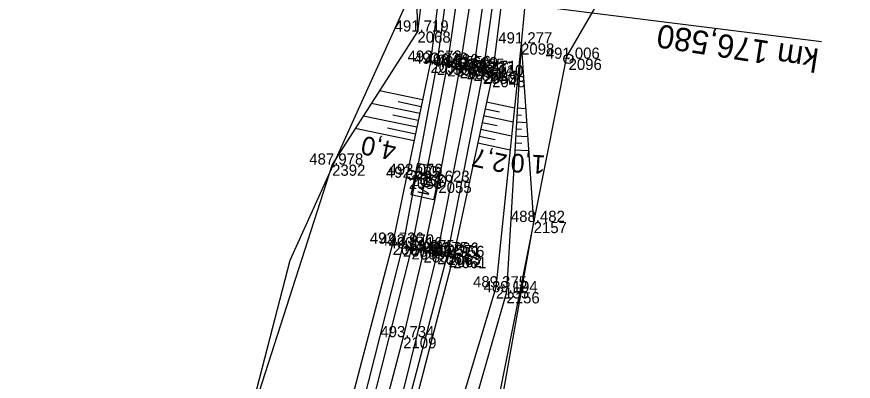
# Model space of a CAD drawing. Extents: x -1234191 to 23050, y -1290331 to -741191.
# Drawn here: x -864694.5 to -864604.7, y -1102768.3 to -1102729.2 of the extents above; entities that cross this region are included whole.
import ezdxf

# ---------------------------------------------------------------- set-up
doc = ezdxf.new("R2010")
doc.units = 0
for name, color, linetype in [('Vrstva 1', 7, 'Continuous'), ('Vrstva 4', 7, 'Continuous'), ('Vrstva 48', 7, 'Continuous'), ('Vrstva 49', 7, 'Continuous'), ('Vrstva 5', 7, 'Continuous'), ('Vrstva 53', 7, 'Continuous'), ('Vrstva 55', 7, 'Continuous'), ('Vrstva 60', 7, 'Continuous'), ('Vrstva 61', 7, 'Continuous'), ('Vrstva 7', 7, 'Continuous')]:
    doc.layers.add(name, color=color, linetype=linetype)

msp = doc.modelspace()

# ---------------------------------------------------------------- linework, layer by layer
at = {"layer": 'Vrstva 1'}
msp.add_lwpolyline([(-864645.556, -1102527.952), (-864644.271, -1102547.889), (-864643.51, -1102568.037), (-864643.039, -1102587.946), (-864642.338, -1102616.809), (-864641.93, -1102633.243), (-864641.689, -1102647.023), (-864641.641, -1102665.687), (-864641.968, -1102682.114), (-864642.801, -1102699.376), (-864644.171, -1102714.833), (-864645.359, -1102724.248), (-864646.967, -1102734.622), (-864649.261, -1102746.938), (-864650.861, -1102754.399), (-864653.046, -1102763.612), (-864655.694, -1102773.645)], dxfattribs=at)
at = {"layer": 'Vrstva 4'}
for points in [[(-864694.545, -1102366.351), (-864686.45, -1102380.313), (-864681.373, -1102389.915), (-864662.105, -1102434.976), (-864656.956, -1102448.95), (-864651.634, -1102471.289), (-864648.937, -1102482.844), (-864645.046, -1102507.704), (-864643.414, -1102524.173), (-864641.171, -1102547.838), (-864640.651, -1102568.132), (-864639.845, -1102587.872), (-864639.918, -1102617.134), (-864639.031, -1102633.454), (-864638.752, -1102665.609), (-864639.582, -1102682.179), (-864640.261, -1102698.804), (-864641.702, -1102715.4), (-864644.496, -1102735.229), (-864648.282, -1102754.657), (-864653.396, -1102774.047), (-864660.784, -1102798.285), (-864667.606, -1102816.078), (-864675.873, -1102834.168)], [(-864682.511, -1102390.139), (-864671.933, -1102412.904), (-864663.21, -1102435.477), (-864658.841, -1102448.982), (-864652.798, -1102471.684), (-864650.223, -1102483.125), (-864646.05, -1102508.006), (-864644.385, -1102524.529), (-864642.478, -1102547.865), (-864641.884, -1102568.002), (-864641.33, -1102588.02), (-864640.64, -1102616.917), (-864640.342, -1102633.355), (-864639.964, -1102665.891), (-864640.369, -1102682.288), (-864641.19, -1102698.843), (-864642.733, -1102715.245), (-864645.498, -1102734.911), (-864649.396, -1102754.58), (-864654.231, -1102774.075), (-864661.895, -1102798.126), (-864668.541, -1102815.468), (-864676.727, -1102833.647)], [(-864685.934, -1102390.611), (-864674.848, -1102414.107), (-864666.176, -1102436.481), (-864661.941, -1102449.846), (-864655.721, -1102472.192), (-864653.269, -1102483.759), (-864649.089, -1102508.365), (-864647.449, -1102525.469), (-864645.729, -1102547.899), (-864645.062, -1102568.003), (-864644.574, -1102587.9), (-864643.788, -1102616.811), (-864643.33, -1102633.559), (-864643.057, -1102666.051), (-864643.348, -1102682.268), (-864644.136, -1102698.87), (-864645.53, -1102714.988), (-864648.306, -1102734.425), (-864652.155, -1102754.07), (-864657.013, -1102773.304), (-864664.626, -1102797.104), (-864671.163, -1102814.186), (-864679.312, -1102832.315)], [(-864686.16, -1102391.742), (-864675.749, -1102414.314), (-864667.191, -1102436.649), (-864663.097, -1102450.156), (-864656.818, -1102472.543), (-864654.162, -1102484.132), (-864650.048, -1102508.518), (-864648.213, -1102525.707), (-864646.568, -1102547.737), (-864645.816, -1102567.984), (-864645.566, -1102587.964), (-864644.916, -1102616.789), (-864644.143, -1102633.676), (-864644.088, -1102665.983), (-864644.466, -1102682.461), (-864645.558, -1102698.659), (-864646.79, -1102714.837), (-864649.436, -1102734.27), (-864653.078, -1102753.772), (-864658.002, -1102773.072), (-864665.458, -1102796.971), (-864672.144, -1102813.751), (-864680.302, -1102831.927)]]:
    msp.add_lwpolyline(points, dxfattribs=at)
at = {"layer": 'Vrstva 48'}
for p, q in [((-864650.961, -1102738.14), (-864655.597, -1102737.174)), ((-864651.267, -1102739.608), (-864656.465, -1102738.526)), ((-864651.114, -1102738.874), (-864653.573, -1102738.362)), ((-864644.089, -1102738.357), (-864641.095, -1102739)), ((-864651.573, -1102741.077), (-864657.332, -1102739.878)), ((-864651.42, -1102740.342), (-864654.159, -1102739.772)), ((-864644.404, -1102739.823), (-864641.251, -1102740.501)), ((-864644.246, -1102739.09), (-864642.71, -1102739.42)), ((-864640.833, -1102739.759), (-864640.335, -1102739.788)), ((-864640.789, -1102739.01), (-864639.89, -1102739.063)), ((-864644.561, -1102740.557), (-864642.945, -1102740.904)), ((-864640.877, -1102740.507), (-864639.783, -1102740.572)), ((-864651.879, -1102742.545), (-864658.199, -1102741.229)), ((-864651.726, -1102741.811), (-864654.746, -1102741.182)), ((-864644.719, -1102741.29), (-864641.406, -1102742.002)), ((-864640.921, -1102741.256), (-864640.326, -1102741.291)), ((-864644.877, -1102742.023), (-864643.18, -1102742.388)), ((-864640.965, -1102742.005), (-864639.677, -1102742.081)), ((-864645.034, -1102742.756), (-864641.561, -1102743.503)), ((-864641.009, -1102742.753), (-864640.317, -1102742.794)), ((-864641.054, -1102743.502), (-864639.571, -1102743.59))]:
    msp.add_line(p, q, dxfattribs=at)
at = {"layer": 'Vrstva 49'}
for points in [[(-864638.88, -1102694.349), (-864640.915, -1102715.03), (-864643.494, -1102735.591), (-864647.668, -1102755.009), (-864652.706, -1102774.426), (-864660.23, -1102798.547), (-864667.024, -1102816.029), (-864675.252, -1102834.436)], [(-864647.121, -1102709.96), (-864650.109, -1102734.046), (-864654.176, -1102753.58), (-864659.384, -1102773.325), (-864666.789, -1102796.372), (-864673.283, -1102813.395), (-864681.8, -1102831.96)], [(-864649.943, -1102710.065), (-864651.68, -1102724.563), (-864651.511, -1102730.807)], [(-864649.103, -1102711.806), (-864651.511, -1102730.807), (-864660.676, -1102745.088), (-864670.508, -1102775.66), (-864676.677, -1102792.075)], [(-864638.752, -1102715.251), (-864640.381, -1102732.087), (-864643.086, -1102758.263), (-864650.647, -1102783.391), (-864662.508, -1102818.754)], [(-864640.381, -1102732.087), (-864641.954, -1102758.783), (-864648.71, -1102782.332), (-864660.767, -1102819.898)], [(-864640.381, -1102732.087), (-864639.032, -1102751.243), (-864644.555, -1102782.131), (-864655.937, -1102816.666)]]:
    msp.add_lwpolyline(points, dxfattribs=at)
at = {"layer": 'Vrstva 5'}
msp.add_line((-864608.126, -1102731.919), (-864642.493, -1102727.608), dxfattribs=at)
at = {"layer": 'Vrstva 53'}
msp.add_line((-864635.29, -1102733.781), (-864635.274, -1102733.683), dxfattribs=at)
for points in [[(-864685.34, -1102369.7), (-864652.19, -1102431.45), (-864651.08, -1102433.92), (-864649.81, -1102436.72), (-864644.67, -1102440.9), (-864637.86, -1102447.68), (-864634.66, -1102450.05), (-864628.74, -1102455.44), (-864614.16, -1102466.94), (-864608.82, -1102469.48), (-864608.15, -1102493.66), (-864617.6, -1102495.16), (-864625.8, -1102502.03), (-864631.68, -1102514.84), (-864618.76, -1102517.37), (-864614.67, -1102518.17), (-864613.23, -1102518.45), (-864607.97, -1102568.96), (-864604.71, -1102634.96), (-864611.4, -1102663.26), (-864622.78, -1102711.51), (-864635.49, -1102733.5), (-864648.81, -1102800.46)], [(-864676.39, -1102798.67), (-864665.19, -1102755.33), (-864652.87, -1102728.17), (-864668.04, -1102723.15), (-864663.88, -1102647.17), (-864676.76, -1102616.59), (-864673.86, -1102587.03), (-864678.04, -1102555.79), (-864666.52, -1102541.05), (-864658.56, -1102530.11), (-864673.3, -1102507.86), (-864675.68, -1102503.67), (-864677.37, -1102492.34), (-864677.91, -1102487.71), (-864684.94, -1102427.32), (-864684.87, -1102421.59), (-864685.79, -1102417.71), (-864687.98, -1102403.35)]]:
    msp.add_lwpolyline(points, dxfattribs=at)
msp.add_circle((-864635.282, -1102733.732), 0.499, dxfattribs=at)
at = {"layer": 'Vrstva 55'}
msp.add_lwpolyline([(-864685.34, -1102369.7), (-864652.19, -1102431.45), (-864635.26, -1102468.98), (-864625.8, -1102502.03), (-864631.68, -1102514.84), (-864613.23, -1102518.45), (-864607.97, -1102568.96), (-864611.13, -1102641.68), (-864611.4, -1102663.26), (-864622.78, -1102711.51), (-864635.49, -1102733.5), (-864648.81, -1102800.46), (-864676.09, -1102867.88), (-864677.03, -1102870.08)], dxfattribs=at)
at = {"layer": 'Vrstva 60'}
for p, q in [((-864651.511, -1102730.807), (-864651.511, -1102730.807)), ((-864640.381, -1102732.087), (-864640.381, -1102732.087)), ((-864650.109, -1102734.046), (-864650.109, -1102734.046)), ((-864649.436, -1102734.27), (-864649.436, -1102734.27)), ((-864648.306, -1102734.425), (-864648.306, -1102734.425)), ((-864635.282, -1102733.732), (-864635.282, -1102733.732)), ((-864646.967, -1102734.622), (-864646.967, -1102734.622)), ((-864646.219, -1102734.735), (-864646.219, -1102734.735)), ((-864645.498, -1102734.911), (-864645.498, -1102734.911)), ((-864644.496, -1102735.229), (-864644.496, -1102735.229)), ((-864644.335, -1102735.147), (-864644.335, -1102735.147)), ((-864643.494, -1102735.591), (-864643.494, -1102735.591)), ((-864660.676, -1102745.088), (-864660.676, -1102745.088)), ((-864652.443, -1102746.505), (-864652.443, -1102746.505)), ((-864652.168, -1102746.193), (-864652.168, -1102746.193)), ((-864649.261, -1102746.938), (-864649.261, -1102746.938)), ((-864639.032, -1102751.243), (-864639.032, -1102751.243)), ((-864654.176, -1102753.58), (-864654.176, -1102753.58)), ((-864653.078, -1102753.772), (-864653.078, -1102753.772)), ((-864652.155, -1102754.07), (-864652.155, -1102754.07)), ((-864650.861, -1102754.399), (-864650.861, -1102754.399)), ((-864649.396, -1102754.58), (-864649.396, -1102754.58)), ((-864648.282, -1102754.657), (-864648.282, -1102754.657)), ((-864648.164, -1102754.901), (-864648.164, -1102754.901)), ((-864647.668, -1102755.009), (-864647.668, -1102755.009)), ((-864643.086, -1102758.263), (-864643.086, -1102758.263)), ((-864641.954, -1102758.783), (-864641.954, -1102758.783)), ((-864653.046, -1102763.612), (-864653.046, -1102763.612))]:
    msp.add_line(p, q, dxfattribs=at)
at = {"layer": 'Vrstva 7'}
for p, q in [((-864644.827, -1102735.055), (-864643.843, -1102735.239)), ((-864644.427, -1102735.639), (-864644.243, -1102734.655)), ((-864652.159, -1102746.144), (-864652.177, -1102746.242)), ((-864652.443, -1102746.505), (-864651.834, -1102746.636)), ((-864648.653, -1102754.796), (-864647.675, -1102755.006)), ((-864648.269, -1102755.39), (-864648.059, -1102754.412))]:
    msp.add_line(p, q, dxfattribs=at)
msp.add_lwpolyline([(-864651.469, -1102744.932), (-864649.041, -1102745.453), (-864649.772, -1102748.863), (-864652.2, -1102748.343)], close=True, dxfattribs=at)
for centre, radius in [((-864652.168, -1102746.193), 0.5), ((-864649.236, -1102746.822), 0.75)]:
    msp.add_circle(centre, radius, dxfattribs=at)

# ---------------------------------------------------------------- texts
at = {"layer": 'Vrstva 48'}
for s, rotation, p in [('4,0', 168.23897, (-864653.665, -1102742.736)), ('2,7', 167.86857, (-864641.753, -1102744.059)), ('1,0', 176.62788, (-864637.718, -1102744.113))]:
    msp.add_text(s, height=2, rotation=rotation, dxfattribs=at).set_placement(p)
at = {"layer": 'Vrstva 5'}
msp.add_text('km 176,580', height=2.5, rotation=171.18911, dxfattribs=at).set_placement((-864608.305, -1102732.684))
at = {"layer": 'Vrstva 60'}
for s, p in [('2068', (-864651.511, -1102732.007)), ('2098', (-864640.381, -1102733.287)), ('2054', (-864650.109, -1102735.246)), ('2053', (-864649.436, -1102735.47)), ('2052', (-864648.306, -1102735.625)), ('2096', (-864635.282, -1102734.932)), ('2045', (-864646.967, -1102735.822)), ('2047', (-864646.219, -1102735.935)), ('2051', (-864645.498, -1102736.111)), ('2050', (-864644.496, -1102736.429)), ('2049', (-864644.335, -1102736.347)), ('2048', (-864643.494, -1102736.791)), ('2392', (-864660.676, -1102746.288)), ('2057', (-864652.168, -1102747.393)), ('2058', (-864652.443, -1102747.705)), ('2055', (-864649.261, -1102748.138)), ('2157', (-864639.032, -1102752.443)), ('2067', (-864654.176, -1102754.78)), ('2066', (-864653.078, -1102754.972)), ('2065', (-864652.155, -1102755.27)), ('2059', (-864650.861, -1102755.599)), ('2064', (-864649.396, -1102755.78)), ('2063', (-864648.282, -1102755.857)), ('2062', (-864648.164, -1102756.101)), ('2061', (-864647.668, -1102756.209)), ('2155', (-864643.086, -1102759.463)), ('2156', (-864641.954, -1102759.983)), ('2109', (-864653.046, -1102764.812))]:
    msp.add_text(s, height=1.2, dxfattribs=at).set_placement(p)
at = {"layer": 'Vrstva 61'}
for s, p in [('491.719', (-864653.965, -1102730.807)), ('491.277', (-864642.833, -1102732.087)), ('491.006', (-864637.734, -1102733.732)), ('492.673', (-864652.561, -1102734.046)), ('492.823', (-864651.888, -1102734.27)), ('493.336', (-864650.758, -1102734.425)), ('493.556', (-864649.419, -1102734.622)), ('493.699', (-864648.673, -1102734.735)), ('493.555', (-864647.954, -1102734.911)), ('493.232', (-864646.944, -1102735.229)), ('493.471', (-864646.692, -1102735.147)), ('493.010', (-864645.945, -1102735.591)), ('487.978', (-864663.13, -1102745.088)), ('493.076', (-864654.62, -1102746.193)), ('492.885', (-864654.899, -1102746.505)), ('493.623', (-864651.713, -1102746.938)), ('488.482', (-864641.48, -1102751.243)), ('492.736', (-864656.628, -1102753.58)), ('492.970', (-864655.529, -1102753.772)), ('493.416', (-864654.607, -1102754.07)), ('493.675', (-864653.317, -1102754.399)), ('493.675', (-864651.852, -1102754.58)), ('493.266', (-864650.734, -1102754.657)), ('493.571', (-864650.521, -1102754.901)), ('492.956', (-864650.12, -1102755.009)), ('489.375', (-864645.542, -1102758.263)), ('489.194', (-864644.405, -1102758.783)), ('493.734', (-864655.497, -1102763.612))]:
    msp.add_text(s, height=1.2, dxfattribs=at).set_placement(p)
at = {"layer": 'Vrstva 7'}
msp.add_text('KM', height=1.2469, rotation=257.89633, dxfattribs=at).set_placement((-864651.015, -1102745.771))

doc.saveas('drawing.dxf')
